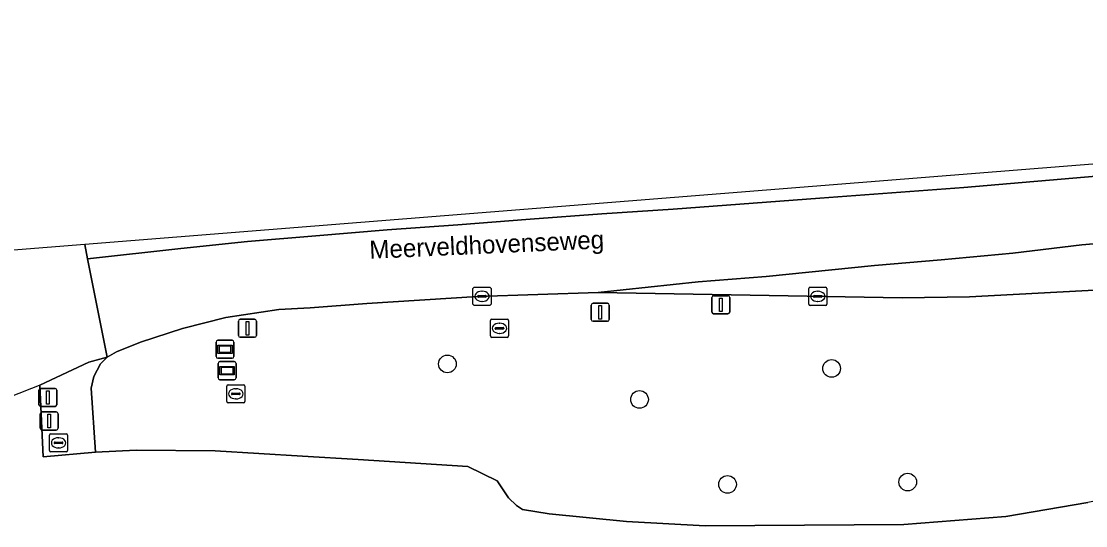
# Model space of a CAD drawing. Extents: x 157648 to 158502, y 379212 to 380938.
# Drawn here: x 158049.4 to 158108.3, y 380867.7 to 380895.6 of the extents above; entities that cross this region are included whole.
import ezdxf

# ---------------------------------------------------------------- set-up
doc = ezdxf.new("R2010")
doc.units = 0
for name, color, linetype in [('IMGEO_Berm_groen', 7, 'Continuous'), ('IMGEO_Boom', 7, 'Continuous'), ('IMGEO_Drukknoppaal', 7, 'Continuous'), ('IMGEO_Fietspad_gesloten', 7, 'Continuous'), ('IMGEO_Kolk', 7, 'Continuous'), ('IMGEO_Lichtmast', 7, 'Continuous'), ('IMGEO_Openbare_ruimte_label', 7, 'Continuous'), ('IMGEO_Plaatsnaambord', 7, 'Continuous'), ('IMGEO_Rijbaan_regionaal_gesloten', 7, 'Continuous'), ('IMGEO_Rioolput', 7, 'Continuous'), ('IMGEO_Verkeersbordpaal', 7, 'Continuous'), ('IMGEO_Verkeersregelinstallatiepaal', 7, 'Continuous'), ('IMGEO_Voetpad_open', 7, 'Continuous')]:
    doc.layers.add(name, color=color, linetype=linetype)

msp = doc.modelspace()

# ---------------------------------------------------------------- linework, layer by layer
at = {"layer": 'IMGEO_Berm_groen'}
msp.add_lwpolyline([(158109.483, 380880.764), (158101.863, 380880.361), (158098.152, 380880.3), (158081.303, 380880.598), (158074.629, 380880.378), (158068.49, 380879.988), (158065.353, 380879.748), (158063.616, 380879.657), (158060.693, 380879.22), (158058.294, 380878.604), (158055.954, 380877.843), (158054.637, 380877.32), (158054.125, 380877.025), (158053.756, 380876.65), (158053.376, 380875.949), (158053.238, 380875.312), (158053.476, 380871.758), (158055.717, 380871.872), (158060.09, 380871.831), (158064.935, 380871.536), (158068.018, 380871.348), (158074.099, 380870.978), (158075.72, 380870.183), (158076.35, 380869.239), (158076.79, 380868.803), (158077.123, 380868.591), (158078.596, 380868.359), (158082.882, 380867.92), (158087.236, 380867.694), (158098.244, 380867.766), (158103.883, 380868.194), (158108.42, 380868.984)], dxfattribs=at)
at = {"layer": 'IMGEO_Boom'}
for centre in [(158072.959, 380876.644), (158094.236, 380876.394), (158083.597, 380874.678), (158088.471, 380869.981), (158098.449, 380870.11)]:
    msp.add_circle(centre, 0.489, dxfattribs=at)
at = {"layer": 'IMGEO_Drukknoppaal'}
for p, q in [((158050.411, 380873.085), (158050.411, 380873.885)), ((158050.411, 380873.885), (158050.411, 380873.085)), ((158050.511, 380873.985), (158051.301, 380873.985)), ((158051.301, 380873.985), (158050.511, 380873.985)), ((158051.401, 380873.885), (158051.401, 380873.085)), ((158051.401, 380873.085), (158051.401, 380873.885)), ((158051.301, 380872.985), (158050.511, 380872.985)), ((158050.511, 380872.985), (158051.301, 380872.985))]:
    msp.add_line(p, q, dxfattribs=at)
msp.add_lwpolyline([(158050.831, 380873.86), (158050.981, 380873.86), (158050.981, 380873.11), (158050.831, 380873.11), (158050.831, 380873.86)], dxfattribs=at)
for centre, start, end in [((158050.511, 380873.885), 90, 180), ((158050.511, 380873.885), 90, 180), ((158051.301, 380873.885), 0, 90), ((158051.301, 380873.885), 360, 90), ((158050.511, 380873.085), 180, 270), ((158050.511, 380873.085), 180, 270), ((158051.301, 380873.085), 270, 0), ((158051.301, 380873.085), 270, 0)]:
    msp.add_arc(centre, 0.1, start, end, dxfattribs=at)
at = {"layer": 'IMGEO_Fietspad_gesloten'}
for points in [[(158140.63, 380876.569), (158125.373, 380872.836), (158111.658, 380869.645), (158108.42, 380868.984), (158103.883, 380868.194), (158098.244, 380867.766), (158087.236, 380867.694), (158082.882, 380867.92)], [(158082.882, 380867.92), (158078.596, 380868.359), (158077.123, 380868.591), (158076.79, 380868.803), (158076.35, 380869.239), (158075.72, 380870.183), (158074.099, 380870.978), (158068.018, 380871.348), (158064.935, 380871.536), (158060.09, 380871.831), (158055.717, 380871.872), (158053.476, 380871.758), (158050.571, 380871.497), (158050.393, 380875.474)]]:
    msp.add_lwpolyline(points, dxfattribs=at)
msp.add_arc((158060.903, 380847.435), 29.944, 110.54802, 118.24791, dxfattribs=at)
at = {"layer": 'IMGEO_Kolk'}
for p, q in [((158074.449, 380880.886), (158075.301, 380880.886)), ((158093.044, 380880.883), (158093.896, 380880.883)), ((158074.374, 380879.96), (158074.374, 380880.812)), ((158074.633, 380880.38), (158074.633, 380880.392)), ((158075.071, 380880.343), (158074.673, 380880.343)), ((158074.676, 380880.429), (158075.074, 380880.429)), ((158074.862, 380880.666), (158074.887, 380880.666)), ((158075.117, 380880.392), (158075.117, 380880.38)), ((158075.375, 380880.812), (158075.375, 380879.96)), ((158092.969, 380879.957), (158092.969, 380880.809)), ((158093.228, 380880.377), (158093.228, 380880.389)), ((158093.666, 380880.34), (158093.268, 380880.34)), ((158093.271, 380880.426), (158093.669, 380880.426)), ((158093.457, 380880.663), (158093.482, 380880.663)), ((158093.712, 380880.389), (158093.712, 380880.377)), ((158093.97, 380880.809), (158093.97, 380879.957)), ((158075.301, 380879.886), (158074.449, 380879.886)), ((158074.885, 380880.106), (158074.86, 380880.106)), ((158093.896, 380879.883), (158093.044, 380879.883)), ((158093.48, 380880.103), (158093.455, 380880.103))]:
    msp.add_line(p, q, dxfattribs=at)
for points in [[(158074.449, 380880.886), (158075.301, 380880.886)], [(158093.044, 380880.883), (158093.896, 380880.883)], [(158074.374, 380879.96), (158074.374, 380880.812)], [(158075.375, 380880.812), (158075.375, 380879.96)], [(158092.969, 380879.957), (158092.969, 380880.809)], [(158093.97, 380880.809), (158093.97, 380879.957)], [(158075.301, 380879.886), (158074.449, 380879.886)], [(158093.896, 380879.883), (158093.044, 380879.883)]]:
    msp.add_lwpolyline(points, dxfattribs=at)
for centre, radius, start, end in [((158074.451, 380880.81), 0.0765, 91.55205, 178.44795), ((158074.451, 380880.81), 0.0765, 91.55205, 178.44795), ((158075.299, 380880.81), 0.0765, 1.55205, 88.44795), ((158075.299, 380880.81), 0.0765, 1.55205, 88.44795), ((158093.046, 380880.807), 0.0765, 91.55205, 178.44795), ((158093.046, 380880.807), 0.0765, 91.55205, 178.44795), ((158093.894, 380880.807), 0.0765, 1.55205, 88.44795), ((158093.894, 380880.807), 0.0765, 1.55205, 88.44795), ((158074.673, 380880.389), 0.0403, 85.87752, 175.75265), ((158074.67, 380880.379), 0.0366, 178.93798, 274.71019), ((158075.074, 380880.386), 0.043, 264.86636, 352.45326), ((158075.078, 380880.391), 0.0386, 1.73085, 96.63898), ((158093.268, 380880.386), 0.0403, 85.87752, 175.75265), ((158093.265, 380880.376), 0.0366, 178.93798, 274.71019), ((158093.669, 380880.383), 0.043, 264.86636, 352.45326), ((158093.673, 380880.388), 0.0386, 1.73085, 96.63898), ((158074.451, 380879.962), 0.0765, 181.55205, 268.44795), ((158074.451, 380879.962), 0.0765, 181.55205, 268.44795), ((158075.299, 380879.962), 0.0765, 271.55205, 358.44795), ((158075.299, 380879.962), 0.0765, 271.55205, 358.44795), ((158093.046, 380879.959), 0.0765, 181.55205, 268.44795), ((158093.046, 380879.959), 0.0765, 181.55205, 268.44795), ((158093.894, 380879.959), 0.0765, 271.55205, 358.44795), ((158093.894, 380879.959), 0.0765, 271.55205, 358.44795)]:
    msp.add_arc(centre, radius, start, end, dxfattribs=at)
for centre, major_axis, ratio, start_param, end_param in [((158074.861, 380880.386), (-0.387, 0.002), 0.722429, 4.712389, 7.853982), ((158074.886, 380880.386), (-0.39, 0.002), 0.717154, 1.570796, 4.712389), ((158093.456, 380880.383), (-0.387, 0.002), 0.722429, 4.712389, 7.853982), ((158093.481, 380880.383), (-0.39, 0.002), 0.717154, 1.570796, 4.712389)]:
    msp.add_ellipse(centre, major_axis=major_axis, ratio=ratio, start_param=start_param, end_param=end_param, dxfattribs=at)
at = {"layer": 'IMGEO_Lichtmast'}
for p, q in [((158087.602, 380879.517), (158087.602, 380880.317)), ((158087.602, 380880.317), (158087.602, 380879.517)), ((158087.702, 380880.417), (158088.492, 380880.417)), ((158088.492, 380880.417), (158087.702, 380880.417)), ((158088.592, 380880.317), (158088.592, 380879.517)), ((158088.592, 380879.517), (158088.592, 380880.317)), ((158061.488, 380879.117), (158062.278, 380879.117)), ((158062.278, 380879.117), (158061.488, 380879.117)), ((158088.492, 380879.417), (158087.702, 380879.417)), ((158087.702, 380879.417), (158088.492, 380879.417)), ((158061.388, 380878.217), (158061.388, 380879.017)), ((158061.388, 380879.017), (158061.388, 380878.217)), ((158062.378, 380879.017), (158062.378, 380878.217)), ((158062.378, 380878.217), (158062.378, 380879.017)), ((158062.278, 380878.117), (158061.488, 380878.117)), ((158061.488, 380878.117), (158062.278, 380878.117))]:
    msp.add_line(p, q, dxfattribs=at)
for points in [[(158088.022, 380880.292), (158088.172, 380880.292), (158088.172, 380879.542), (158088.022, 380879.542), (158088.022, 380880.292)], [(158061.808, 380878.992), (158061.958, 380878.992), (158061.958, 380878.242), (158061.808, 380878.242), (158061.808, 380878.992)]]:
    msp.add_lwpolyline(points, dxfattribs=at)
for centre, start, end in [((158087.702, 380880.317), 90, 180), ((158087.702, 380880.317), 90, 180), ((158088.492, 380880.317), 0, 90), ((158088.492, 380880.317), 360, 90), ((158061.488, 380879.017), 90, 180), ((158061.488, 380879.017), 90, 180), ((158062.278, 380879.017), 0, 90), ((158062.278, 380879.017), 360, 90), ((158087.702, 380879.517), 180, 270), ((158087.702, 380879.517), 180, 270), ((158088.492, 380879.517), 270, 0), ((158088.492, 380879.517), 270, 0), ((158061.488, 380878.217), 180, 270), ((158061.488, 380878.217), 180, 270), ((158062.278, 380878.217), 270, 0), ((158062.278, 380878.217), 270, 0)]:
    msp.add_arc(centre, 0.1, start, end, dxfattribs=at)
at = {"layer": 'IMGEO_Plaatsnaambord'}
for p, q in [((158060.244, 380877.955), (158061.034, 380877.955)), ((158061.034, 380877.955), (158060.244, 380877.955)), ((158060.144, 380877.055), (158060.144, 380877.855)), ((158060.144, 380877.855), (158060.144, 380877.055)), ((158061.134, 380877.855), (158061.134, 380877.055)), ((158061.134, 380877.055), (158061.134, 380877.855)), ((158061.034, 380876.955), (158060.244, 380876.955)), ((158060.244, 380876.955), (158061.034, 380876.955)), ((158060.362, 380876.772), (158061.152, 380876.772)), ((158061.152, 380876.772), (158060.362, 380876.772)), ((158060.262, 380875.872), (158060.262, 380876.672)), ((158060.262, 380876.672), (158060.262, 380875.872)), ((158061.252, 380876.672), (158061.252, 380875.872)), ((158061.252, 380875.872), (158061.252, 380876.672)), ((158061.152, 380875.772), (158060.362, 380875.772)), ((158060.362, 380875.772), (158061.152, 380875.772))]:
    msp.add_line(p, q, dxfattribs=at)
for points in [[(158060.245, 380877.687), (158061.033, 380877.687), (158061.033, 380877.223), (158060.245, 380877.223), (158060.245, 380877.687)], [(158060.31, 380877.622), (158060.31, 380877.288), (158060.968, 380877.288), (158060.968, 380877.622), (158060.31, 380877.622)], [(158060.363, 380876.504), (158061.151, 380876.504), (158061.151, 380876.04), (158060.363, 380876.04), (158060.363, 380876.504)], [(158060.428, 380876.439), (158060.428, 380876.105), (158061.086, 380876.105), (158061.086, 380876.439), (158060.428, 380876.439)]]:
    msp.add_lwpolyline(points, dxfattribs=at)
for centre, start, end in [((158060.244, 380877.855), 90, 180), ((158060.244, 380877.855), 90, 180), ((158061.034, 380877.855), 0, 90), ((158061.034, 380877.855), 360, 90), ((158060.244, 380877.055), 180, 270), ((158060.244, 380877.055), 180, 270), ((158060.362, 380876.672), 90, 180), ((158060.362, 380876.672), 90, 180), ((158061.034, 380877.055), 270, 0), ((158061.034, 380877.055), 270, 0), ((158061.152, 380876.672), 0, 90), ((158061.152, 380876.672), 360, 90), ((158060.362, 380875.872), 180, 270), ((158060.362, 380875.872), 180, 270), ((158061.152, 380875.872), 270, 0), ((158061.152, 380875.872), 270, 0)]:
    msp.add_arc(centre, 0.1, start, end, dxfattribs=at)
at = {"layer": 'IMGEO_Rijbaan_regionaal_gesloten'}
for points in [[(158050.393, 380875.474), (158053.104, 380876.743), (158054.125, 380877.025), (158053.515, 380880.054), (158053.03, 380882.465), (158052.871, 380883.253), (158031.999, 380881.59), (158030.635, 380895.602)], [(158125.833, 380889.066), (158052.871, 380883.253), (158053.03, 380882.465), (158058.194, 380883.024), (158061.891, 380883.424), (158065.676, 380883.736), (158069.626, 380884.062), (158073.532, 380884.335), (158077.539, 380884.647), (158081.511, 380884.957), (158085.464, 380885.206), (158093.578, 380885.813), (158101.556, 380886.409), (158109.527, 380887.093)], [(158109.527, 380887.093), (158101.556, 380886.409), (158093.578, 380885.813), (158085.464, 380885.206), (158081.511, 380884.957), (158077.539, 380884.647), (158073.532, 380884.335), (158069.626, 380884.062), (158065.676, 380883.736), (158061.891, 380883.424), (158058.194, 380883.024), (158053.03, 380882.465), (158053.515, 380880.054), (158054.125, 380877.025), (158054.637, 380877.32), (158055.954, 380877.843), (158058.294, 380878.604), (158060.693, 380879.22), (158063.616, 380879.657), (158065.353, 380879.748), (158068.49, 380879.988), (158074.629, 380880.378), (158081.303, 380880.598), (158086.85, 380881.18), (158090.617, 380881.474), (158096.616, 380882.09), (158100.307, 380882.396), (158104.277, 380882.779), (158108.098, 380883.225), (158111.93, 380883.562)], [(158111.93, 380883.562), (158108.098, 380883.225), (158104.277, 380882.779), (158100.307, 380882.396), (158096.616, 380882.09), (158090.617, 380881.474), (158086.85, 380881.18), (158081.303, 380880.598), (158098.152, 380880.3), (158101.863, 380880.361), (158109.483, 380880.764)]]:
    msp.add_lwpolyline(points, dxfattribs=at)
msp.add_arc((158060.903, 380847.435), 29.944, 110.54802, 118.24791, dxfattribs=at)
at = {"layer": 'IMGEO_Rioolput'}
for p, q in [((158075.416, 380879.116), (158076.268, 380879.116)), ((158075.341, 380878.19), (158075.341, 380879.042)), ((158075.6, 380878.61), (158075.6, 380878.622)), ((158076.038, 380878.573), (158075.64, 380878.573)), ((158075.643, 380878.659), (158076.041, 380878.659)), ((158075.829, 380878.896), (158075.854, 380878.896)), ((158076.084, 380878.622), (158076.084, 380878.61)), ((158076.342, 380879.042), (158076.342, 380878.19)), ((158076.268, 380878.116), (158075.416, 380878.116)), ((158075.852, 380878.336), (158075.827, 380878.336)), ((158060.74, 380874.566), (158060.74, 380875.418)), ((158060.815, 380875.492), (158061.667, 380875.492)), ((158060.999, 380874.986), (158060.999, 380874.998)), ((158061.437, 380874.949), (158061.039, 380874.949)), ((158061.042, 380875.035), (158061.44, 380875.035)), ((158061.228, 380875.272), (158061.253, 380875.272)), ((158061.483, 380874.998), (158061.483, 380874.986)), ((158061.741, 380875.418), (158061.741, 380874.566)), ((158061.667, 380874.492), (158060.815, 380874.492)), ((158061.251, 380874.712), (158061.226, 380874.712)), ((158050.927, 380871.85), (158050.927, 380872.702)), ((158051.002, 380872.776), (158051.854, 380872.776)), ((158051.928, 380872.702), (158051.928, 380871.85)), ((158051.186, 380872.27), (158051.186, 380872.282)), ((158051.624, 380872.233), (158051.226, 380872.233)), ((158051.229, 380872.319), (158051.627, 380872.319)), ((158051.438, 380871.996), (158051.413, 380871.996)), ((158051.415, 380872.556), (158051.44, 380872.556)), ((158051.67, 380872.282), (158051.67, 380872.27)), ((158051.854, 380871.776), (158051.002, 380871.776))]:
    msp.add_line(p, q, dxfattribs=at)
for points in [[(158075.416, 380879.116), (158076.268, 380879.116)], [(158075.341, 380878.19), (158075.341, 380879.042)], [(158076.342, 380879.042), (158076.342, 380878.19)], [(158076.268, 380878.116), (158075.416, 380878.116)], [(158060.74, 380874.566), (158060.74, 380875.418)], [(158060.815, 380875.492), (158061.667, 380875.492)], [(158061.741, 380875.418), (158061.741, 380874.566)], [(158061.667, 380874.492), (158060.815, 380874.492)], [(158050.927, 380871.85), (158050.927, 380872.702)], [(158051.002, 380872.776), (158051.854, 380872.776)], [(158051.928, 380872.702), (158051.928, 380871.85)], [(158051.854, 380871.776), (158051.002, 380871.776)]]:
    msp.add_lwpolyline(points, dxfattribs=at)
for centre, radius, start, end in [((158075.418, 380879.04), 0.0765, 91.55205, 178.44795), ((158075.418, 380879.04), 0.0765, 91.55205, 178.44795), ((158076.266, 380879.04), 0.0765, 1.55205, 88.44795), ((158076.266, 380879.04), 0.0765, 1.55205, 88.44795), ((158075.64, 380878.619), 0.0403, 85.87752, 175.75265), ((158075.637, 380878.609), 0.0366, 178.93798, 274.71019), ((158076.041, 380878.616), 0.043, 264.86636, 352.45326), ((158076.045, 380878.621), 0.0386, 1.73085, 96.63898), ((158075.418, 380878.192), 0.0765, 181.55205, 268.44795), ((158075.418, 380878.192), 0.0765, 181.55205, 268.44795), ((158076.266, 380878.192), 0.0765, 271.55205, 358.44795), ((158076.266, 380878.192), 0.0765, 271.55205, 358.44795), ((158060.817, 380875.416), 0.0765, 91.55205, 178.44795), ((158060.817, 380875.416), 0.0765, 91.55205, 178.44795), ((158061.039, 380874.995), 0.0403, 85.87752, 175.75265), ((158061.036, 380874.985), 0.0366, 178.93798, 274.71019), ((158061.44, 380874.992), 0.043, 264.86636, 352.45326), ((158061.444, 380874.997), 0.0386, 1.73085, 96.63898), ((158061.665, 380875.416), 0.0765, 1.55205, 88.44795), ((158061.665, 380875.416), 0.0765, 1.55205, 88.44795), ((158060.817, 380874.568), 0.0765, 181.55205, 268.44795), ((158060.817, 380874.568), 0.0765, 181.55205, 268.44795), ((158061.665, 380874.568), 0.0765, 271.55205, 358.44795), ((158061.665, 380874.568), 0.0765, 271.55205, 358.44795), ((158051.004, 380872.7), 0.0765, 91.55205, 178.44795), ((158051.004, 380872.7), 0.0765, 91.55205, 178.44795), ((158051.852, 380872.7), 0.0765, 1.55205, 88.44795), ((158051.852, 380872.7), 0.0765, 1.55205, 88.44795), ((158051.226, 380872.279), 0.0403, 85.87752, 175.75265), ((158051.223, 380872.269), 0.0366, 178.93798, 274.71019), ((158051.627, 380872.276), 0.043, 264.86636, 352.45326), ((158051.631, 380872.281), 0.0386, 1.73085, 96.63898), ((158051.004, 380871.852), 0.0765, 181.55205, 268.44795), ((158051.004, 380871.852), 0.0765, 181.55205, 268.44795), ((158051.852, 380871.852), 0.0765, 271.55205, 358.44795), ((158051.852, 380871.852), 0.0765, 271.55205, 358.44795)]:
    msp.add_arc(centre, radius, start, end, dxfattribs=at)
for centre, major_axis, ratio, start_param, end_param in [((158075.828, 380878.616), (-0.387, 0.002), 0.722429, 4.712389, 7.853982), ((158075.853, 380878.616), (-0.39, 0.002), 0.717154, 1.570796, 4.712389), ((158061.227, 380874.992), (-0.387, 0.002), 0.722429, 4.712389, 7.853982), ((158061.252, 380874.992), (-0.39, 0.002), 0.717154, 1.570796, 4.712389), ((158051.414, 380872.276), (-0.387, 0.002), 0.722429, 4.712389, 7.853982), ((158051.439, 380872.276), (-0.39, 0.002), 0.717154, 1.570796, 4.712389)]:
    msp.add_ellipse(centre, major_axis=major_axis, ratio=ratio, start_param=start_param, end_param=end_param, dxfattribs=at)
at = {"layer": 'IMGEO_Verkeersbordpaal'}
for p, q in [((158080.929, 380879.102), (158080.929, 380879.902)), ((158080.929, 380879.902), (158080.929, 380879.102)), ((158081.029, 380880.002), (158081.819, 380880.002)), ((158081.819, 380880.002), (158081.029, 380880.002)), ((158081.919, 380879.902), (158081.919, 380879.102)), ((158081.919, 380879.102), (158081.919, 380879.902)), ((158081.819, 380879.002), (158081.029, 380879.002)), ((158081.029, 380879.002), (158081.819, 380879.002))]:
    msp.add_line(p, q, dxfattribs=at)
msp.add_lwpolyline([(158081.349, 380879.877), (158081.499, 380879.877), (158081.499, 380879.127), (158081.349, 380879.127), (158081.349, 380879.877)], dxfattribs=at)
for centre, start, end in [((158081.029, 380879.902), 90, 180), ((158081.029, 380879.902), 90, 180), ((158081.819, 380879.902), 0, 90), ((158081.819, 380879.902), 360, 90), ((158081.029, 380879.102), 180, 270), ((158081.029, 380879.102), 180, 270), ((158081.819, 380879.102), 270, 0), ((158081.819, 380879.102), 270, 0)]:
    msp.add_arc(centre, 0.1, start, end, dxfattribs=at)
at = {"layer": 'IMGEO_Verkeersregelinstallatiepaal'}
for p, q in [((158050.34, 380874.389), (158050.34, 380875.189)), ((158050.34, 380875.189), (158050.34, 380874.389)), ((158050.44, 380875.289), (158051.23, 380875.289)), ((158051.23, 380875.289), (158050.44, 380875.289)), ((158051.33, 380875.189), (158051.33, 380874.389)), ((158051.33, 380874.389), (158051.33, 380875.189)), ((158051.23, 380874.289), (158050.44, 380874.289)), ((158050.44, 380874.289), (158051.23, 380874.289))]:
    msp.add_line(p, q, dxfattribs=at)
msp.add_lwpolyline([(158050.76, 380875.164), (158050.91, 380875.164), (158050.91, 380874.414), (158050.76, 380874.414), (158050.76, 380875.164)], dxfattribs=at)
for centre, start, end in [((158050.44, 380875.189), 90, 180), ((158050.44, 380875.189), 90, 180), ((158051.23, 380875.189), 0, 90), ((158051.23, 380875.189), 360, 90), ((158050.44, 380874.389), 180, 270), ((158050.44, 380874.389), 180, 270), ((158051.23, 380874.389), 270, 0), ((158051.23, 380874.389), 270, 0)]:
    msp.add_arc(centre, 0.1, start, end, dxfattribs=at)
at = {"layer": 'IMGEO_Voetpad_open'}
msp.add_lwpolyline([(158050.393, 380875.474), (158050.571, 380871.497), (158053.476, 380871.758), (158053.238, 380875.312), (158053.376, 380875.949), (158053.756, 380876.65), (158054.125, 380877.025), (158053.104, 380876.743)], close=True, dxfattribs=at)

# ---------------------------------------------------------------- texts
at = {"layer": 'IMGEO_Openbare_ruimte_label'}
msp.add_text('Meerveldhovenseweg', height=1, rotation=2.57915, dxfattribs=at).set_placement((158068.658, 380882.457))

doc.saveas('drawing.dxf')
